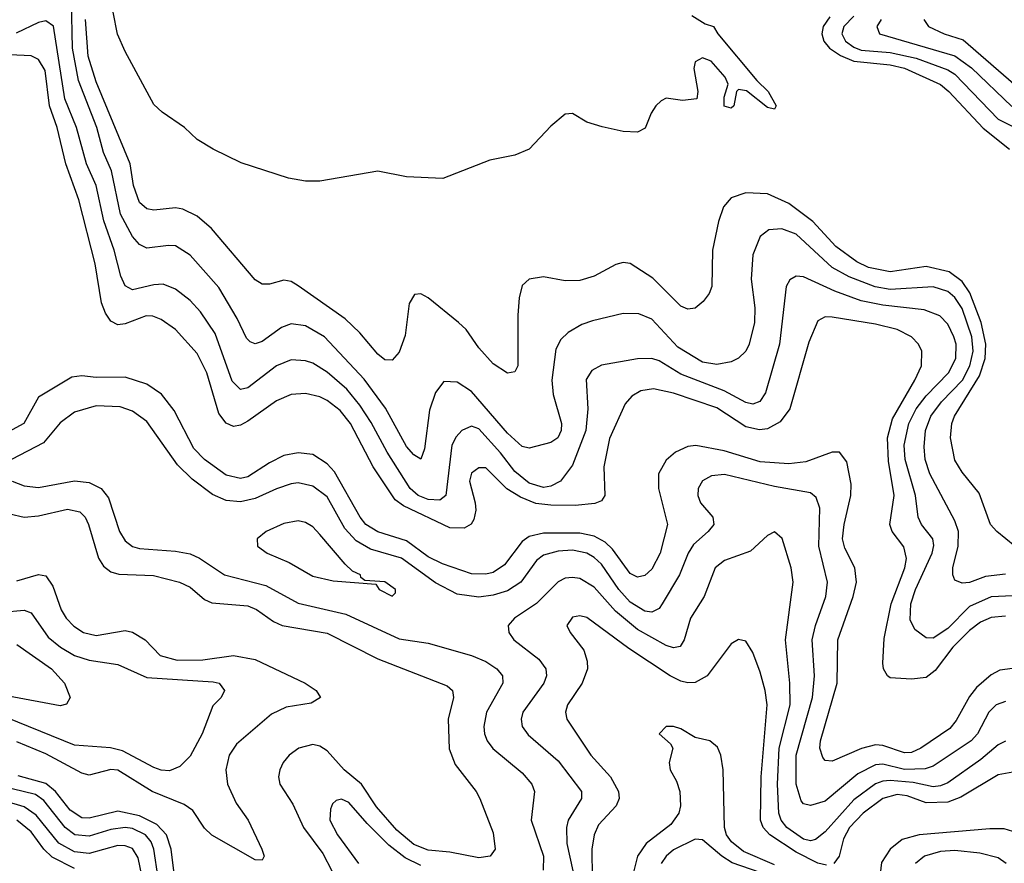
# Model space of a CAD drawing. Header units: inches. Extents: x 990535 to 1117859, y 769386 to 892122.
# Tile 555 of 656: x 1075078 to 1077807, y 836671 to 839009. Entities that reach past the tile are written whole.
import ezdxf

# ---------------------------------------------------------------- set-up
doc = ezdxf.new("R2010")
doc.units = ezdxf.units.IN
doc.header["$MEASUREMENT"] = 0
doc.layers.add('B0873', color=7, linetype='Continuous')

msp = doc.modelspace()

# ---------------------------------------------------------------- linework, layer by layer
at = {"layer": 'B0873', "color": 5}
for points, elevation in [([(1077810, 837472.2), (1077754.5, 837465.5), (1077710, 837449.5), (1077690, 837446.9), (1077670, 837455.1), (1077664.1, 837470), (1077663.7, 837490), (1077678.6, 837550), (1077679.8, 837590), (1077670, 837619.8), (1077600.3, 837750), (1077587.8, 837790), (1077584.7, 837824.7), (1077588.6, 837870), (1077603.6, 837910), (1077633, 837950), (1077690.6, 838010), (1077711.6, 838050), (1077720.6, 838090), (1077717.1, 838130), (1077690, 838208.9), (1077670, 838238.7), (1077650, 838255.7), (1077610, 838269), (1077490, 838261.3), (1077448.5, 838268.5), (1077376.5, 838296.5), (1077330, 838322.5), (1077230, 838414.7), (1077190, 838429.3), (1077153.8, 838426.2), (1077130, 838408.4), (1077110, 838357), (1077105.1, 838290), (1077115.3, 838210), (1077114.8, 838170), (1077100.1, 838110), (1077090, 838089.9), (1077070, 838070.5), (1077050, 838061), (1077010, 838053.2), (1076970, 838059.6), (1076901.7, 838101.7), (1076830, 838178.8), (1076794, 838194), (1076750, 838195), (1076665.2, 838174.8), (1076635.6, 838164.4), (1076598.2, 838141.8), (1076577.7, 838122.3), (1076563.7, 838096.3), (1076552.9, 838010), (1076556.2, 837970), (1076579.5, 837890), (1076578.1, 837870), (1076569.3, 837850), (1076550, 837837.2), (1076490, 837821.3), (1076470, 837826.2), (1076430, 837863.1), (1076330, 837978.8), (1076290, 838004.7), (1076253.6, 838006.4), (1076230, 837975.4), (1076213.5, 837926.5), (1076200.2, 837819.8), (1076190, 837791.1), (1076170, 837802.5), (1076150, 837826), (1076092.1, 837932.1), (1076032.8, 838012.8), (1075923, 838130), (1075870, 838160.6), (1075830, 838166.3), (1075803.7, 838156.3), (1075750, 838116.9), (1075730, 838110.6), (1075716.1, 838116.1), (1075706.2, 838126.2), (1075680.9, 838180.9), (1075630, 838266.5), (1075550, 838356.1), (1075510, 838382), (1075490, 838383.4), (1075430, 838375.5), (1075410, 838386.4), (1075390, 838408.6), (1075357.4, 838470), (1075332, 838590), (1075310, 838640.7), (1075291.6, 838710), (1075240.7, 838840.7), (1075224.2, 838930), (1075221.2, 839061.2)], 2640), ([(1077830, 837412.2), (1077770, 837409.1), (1077710, 837382.2), (1077650, 837321.9), (1077610, 837294.8), (1077590, 837295.6), (1077558.5, 837318.5), (1077545.7, 837345.7), (1077548, 837390), (1077560.9, 837430), (1077607.2, 837530), (1077611.6, 837551.6), (1077609, 837570), (1077577.5, 837610), (1077567.7, 837630), (1077560.4, 837690), (1077532.2, 837790), (1077529.7, 837830), (1077542.2, 837890), (1077562.4, 837930), (1077590, 837966.2), (1077651.9, 838030), (1077672.4, 838070), (1077673.3, 838110), (1077666.8, 838130), (1077650, 838164.7), (1077628.3, 838188.3), (1077584.8, 838204.8), (1077470, 838217.4), (1077409.7, 838229.7), (1077336.8, 838256.8), (1077250, 838296.7), (1077230, 838298.1), (1077211.9, 838288.1), (1077202.2, 838270), (1077183.8, 838110), (1077144.8, 837975.2), (1077129.1, 837950.9), (1077110, 837943.2), (1077090, 837948.2), (1077030, 837980.2), (1076910, 838026.7), (1076850, 838063.9), (1076830, 838070.4), (1076790, 838068.6), (1076690, 838051.8), (1076663.3, 838036.7), (1076648.3, 838011.7), (1076652.1, 837930), (1076647, 837870), (1076610, 837774.7), (1076577, 837730), (1076550, 837716.3), (1076530, 837712.6), (1076490, 837724.1), (1076450, 837756.4), (1076410, 837808.9), (1076350, 837875.4), (1076330, 837882.3), (1076303, 837870), (1076287.1, 837852.9), (1076275.9, 837830), (1076258.6, 837690), (1076242.3, 837677.7), (1076210, 837679.4), (1076182.2, 837690), (1076159.9, 837710), (1076096, 837810), (1076052.3, 837892.3), (1076020.7, 837940.7), (1075984.8, 837984.8), (1075930, 838032.4), (1075890, 838056.7), (1075870, 838063.7), (1075830, 838065.9), (1075790, 838049.9), (1075710, 837988.7), (1075690, 837984.1), (1075666.9, 838006.9), (1075619.2, 838139.2), (1075579.1, 838199.1), (1075550, 838231.1), (1075510, 838262.1), (1075475.8, 838275.7), (1075450, 838274.6), (1075390, 838259.9), (1075370, 838271.6), (1075358.1, 838298.1), (1075339.5, 838370), (1075311.2, 838451.2), (1075289.3, 838550), (1075262.6, 838610), (1075235.6, 838710), (1075202.7, 838790), (1075171, 838991), (1075150, 839006.1), (1075130, 839001.2), (1075068, 838972)], 2660), ([(1077836.3, 837550), (1077786.2, 837590), (1077769, 837610), (1077736.7, 837696.7), (1077690, 837755.3), (1077670, 837788.5), (1077657.9, 837850), (1077661.4, 837890), (1077669.2, 837910), (1077738.1, 838021.9), (1077753.5, 838070), (1077755.7, 838110), (1077742.8, 838170), (1077711.6, 838251.6), (1077690, 838283.5), (1077653.8, 838310), (1077590, 838324.7), (1077490, 838310.6), (1077430, 838322.3), (1077398, 838338), (1077340.2, 838380.2), (1077275.8, 838450), (1077210, 838499.8), (1077150, 838526.3), (1077090, 838529.4), (1077050, 838514.9), (1077028.1, 838490), (1077014.8, 838450), (1076998, 838370), (1076996.5, 838270), (1076989.1, 838250), (1076972.1, 838227.9), (1076950, 838209.8), (1076930, 838206.8), (1076910, 838215), (1076832.5, 838292.5), (1076770, 838333.5), (1076750, 838335.8), (1076730, 838330.8), (1076670, 838298.2), (1076630, 838286), (1076590, 838285.3), (1076530, 838296), (1076490.2, 838289.8), (1076470, 838272), (1076462.1, 838237.9), (1076458, 838190), (1076458.4, 838050), (1076450, 838033.3), (1076430, 838029.7), (1076390, 838055.3), (1076350, 838099.8), (1076315, 838150), (1076294, 838170), (1076210, 838238.3), (1076190, 838249.6), (1076172.3, 838247.7), (1076157.6, 838222.4), (1076146.4, 838133.6), (1076130, 838087.3), (1076110, 838065.1), (1076090, 838066.2), (1076070, 838081.8), (1076020.7, 838140.7), (1075979.6, 838179.6), (1075850, 838271.7), (1075830, 838283.2), (1075810, 838286.8), (1075770, 838275.8), (1075750, 838276.4), (1075730, 838287.6), (1075609.3, 838430), (1075570, 838464.5), (1075530, 838484.1), (1075510, 838487.6), (1075450, 838481.4), (1075430, 838485), (1075410, 838502.7), (1075393.3, 838550), (1075384, 838610), (1075290, 838836.5), (1075267.9, 838907.9), (1075259.8, 839010)], 2620), ([(1076940.9, 839020.9), (1076977.9, 838997.9), (1077000.4, 838990), (1077012.4, 838970), (1077120.9, 838840.9), (1077152, 838810), (1077174.9, 838770), (1077170, 838761.2), (1077150, 838765.6), (1077091.8, 838811.8), (1077070, 838815.3), (1077064.7, 838810), (1077057.3, 838770), (1077050, 838763.7), (1077030, 838769), (1077030, 838794), (1077041.2, 838830), (1077033.2, 838850), (1076994.4, 838894.4), (1076970, 838903.6), (1076950, 838892.7), (1076946.1, 838873.9), (1076957.8, 838810), (1076954.4, 838790), (1076914.9, 838785.1), (1076870, 838791.4), (1076855.9, 838784.1), (1076840.6, 838770), (1076828.2, 838750), (1076811.5, 838708.5), (1076790, 838697.6), (1076750, 838699.6), (1076692.5, 838712.5), (1076650, 838725.2), (1076610, 838749.4), (1076590, 838747), (1076550, 838714), (1076490, 838649.8), (1076450, 838634), (1076380.4, 838619.6), (1076251, 838569), (1076150, 838573.3), (1076070.4, 838589.6), (1075910, 838561.1), (1075870, 838561.7), (1075822.9, 838570), (1075692, 838612), (1075614, 838650), (1075570, 838676.9), (1075534.5, 838710), (1075472.5, 838752.5), (1075450, 838774.4), (1075370, 838920.8), (1075349.2, 838969.2), (1075336.8, 839030)], 2580), ([(1077322.8, 839017.2), (1077304.3, 838990), (1077301.2, 838970), (1077306.3, 838950), (1077322, 838930), (1077352.7, 838910), (1077390, 838894), (1077490, 838884.1), (1077530, 838875.1), (1077629.7, 838829.7), (1077653.5, 838810), (1077748.2, 838708.2), (1077821.2, 838650)], 2620), ([(1077390, 839018.8), (1077362.3, 838990), (1077356.2, 838970), (1077366.3, 838950), (1077390, 838932.7), (1077410, 838924.8), (1077490, 838918), (1077562.2, 838902.2), (1077650, 838870.3), (1077670, 838857.9), (1077790, 838733.6), (1077870, 838693.4)], 2640), ([(1077465.5, 839010), (1077453.7, 838990), (1077460.6, 838970), (1077670, 838909.3), (1077715.9, 838875.9), (1077828.1, 838768.1)], 2660), ([(1077584, 839010), (1077596.3, 838990), (1077640.2, 838970), (1077693.1, 838953.1), (1077853.8, 838813.8), (1077890, 838793.5), (1077950, 838770), (1077973.1, 838753.1), (1078006.8, 838710), (1078020.3, 838680.3), (1078032.9, 838630), (1078050, 838608.7), (1078090, 838597.4), (1078173.5, 838593.5), (1078310, 838613.7), (1078365.5, 838630), (1078423.1, 838656.9), (1078465, 838695), (1078530.7, 838790), (1078558.2, 838850), (1078559.5, 838890), (1078518.5, 839018.5)], 2680), ([(1077810, 837355.8), (1077770, 837352), (1077740.6, 837339.4), (1077710, 837316.2), (1077664.2, 837270), (1077615.3, 837204.7), (1077590, 837185.7), (1077550, 837180.7), (1077490, 837184.5), (1077483.1, 837190), (1077472.4, 837210), (1077470, 837225.2), (1077473.6, 837293.6), (1077493.1, 837390), (1077531.4, 837490), (1077535.9, 837515.9), (1077528.2, 837548.2), (1077495.6, 837590), (1077489.9, 837610), (1077501.7, 837690), (1077485.6, 837785.6), (1077482.7, 837850), (1077497, 837903), (1077558.8, 838010), (1077576.9, 838050), (1077578.1, 838090), (1077569.1, 838110), (1077549.8, 838130), (1077510.2, 838150.2), (1077450, 838165.1), (1077330, 838184.9), (1077310, 838185.4), (1077290, 838174.8), (1077264.9, 838115.1), (1077212.3, 837930), (1077185.6, 837894.4), (1077150, 837874.8), (1077128.2, 837871.8), (1077090, 837880.2), (1077010, 837933.1), (1076890, 837973.8), (1076834.3, 837985.7), (1076799.4, 837980.6), (1076774.2, 837965.8), (1076755.7, 837944.3), (1076712.2, 837847.8), (1076696.5, 837770), (1076699.3, 837690), (1076690, 837675.1), (1076672, 837668), (1076617.6, 837662.4), (1076550, 837663.1), (1076508.5, 837668.5), (1076466, 837686), (1076428.4, 837708.4), (1076370, 837767.1), (1076350, 837766.9), (1076330, 837752.2), (1076324.4, 837730), (1076340.6, 837670), (1076342.4, 837650), (1076336.1, 837623.9), (1076329.1, 837610.9), (1076310, 837599.3), (1076270, 837600.9), (1076141.2, 837661.2), (1076118.1, 837678.1), (1076057.2, 837770), (1075994.2, 837890), (1075965.6, 837925.6), (1075930, 837953.8), (1075910, 837963.5), (1075870, 837973.4), (1075830, 837970.4), (1075790, 837953), (1075710, 837895.9), (1075690, 837885.1), (1075670, 837881.8), (1075650, 837890.4), (1075630, 837917.7), (1075596.1, 838030), (1075570, 838084.1), (1075510, 838150.5), (1075470, 838177.8), (1075446.9, 838186.9), (1075428.7, 838188.7), (1075370, 838165.8), (1075350, 838163.4), (1075330, 838173.5), (1075315.5, 838195.5), (1075304.6, 838224.6), (1075287.2, 838332.8), (1075241.3, 838510), (1075205.3, 838610), (1075181.2, 838710), (1075160, 838770), (1075147.9, 838867.9), (1075130, 838898.5), (1075109.1, 838909.1), (1074970, 838915.3)], 2680), ([(1077829.3, 837210.7), (1077794.1, 837205.9), (1077770, 837193.4), (1077730, 837157.7), (1077710, 837133.2), (1077673.2, 837066.8), (1077655.6, 837044.4), (1077575.9, 836990), (1077550, 836978.2), (1077530, 836976.6), (1077470, 836996.9), (1077450, 836999), (1077410.7, 836989.3), (1077330, 836953.4), (1077310, 836955.9), (1077303.7, 836963.7), (1077295.7, 836990), (1077297.2, 837010), (1077343.4, 837170), (1077345.2, 837290), (1077388.1, 837410), (1077397.3, 837450), (1077392.3, 837490), (1077364.6, 837544.6), (1077358.6, 837570), (1077362.7, 837610), (1077381.2, 837690), (1077381.9, 837721.9), (1077370, 837784), (1077350, 837810.8), (1077330, 837809.9), (1077256.8, 837783.2), (1077210, 837777.7), (1077130, 837783.4), (1077030, 837814.3), (1076951.5, 837828.5), (1076930, 837826.1), (1076895.4, 837810), (1076870, 837788.2), (1076848.6, 837750), (1076847.9, 837710), (1076873.1, 837610), (1076853, 837530), (1076830, 837485.9), (1076810, 837468.5), (1076790, 837463.6), (1076770, 837474.2), (1076721.3, 837541.3), (1076700.8, 837560.8), (1076670, 837577.9), (1076630, 837585.8), (1076530, 837586), (1076490, 837576.7), (1076470, 837562.4), (1076421.9, 837498.1), (1076390, 837477.2), (1076370, 837471.7), (1076330, 837473.1), (1076250, 837500.4), (1076210, 837520.2), (1076150, 837564.5), (1076070, 837589.1), (1076037, 837610), (1076021, 837630), (1075950, 837756.1), (1075930, 837778.3), (1075890, 837804), (1075850, 837808.3), (1075810, 837800.7), (1075770, 837781.2), (1075710, 837742), (1075690, 837737.8), (1075650, 837746.3), (1075590.3, 837790), (1075560.2, 837820.2), (1075505.7, 837925.7), (1075471, 837971), (1075430, 837999.2), (1075370, 838018.6), (1075290, 838016.9), (1075250, 838021.9), (1075222, 838018), (1075130, 837962.4), (1075089.5, 837890), (1075025, 837855)], 2720), ([(1077810, 837119.6), (1077783.8, 837110), (1077763.9, 837090), (1077732.3, 837030), (1077715.3, 837010), (1077610, 836939.6), (1077587.1, 836932.9), (1077530, 836930.6), (1077470, 836945.1), (1077450, 836943.5), (1077401.3, 836918.7), (1077310, 836843.1), (1077270, 836830.9), (1077250, 836835.9), (1077243.5, 836843.5), (1077230.2, 836890.2), (1077229.7, 836970), (1077274.9, 837130), (1077280.4, 837190), (1077274.7, 837290), (1077283.6, 837330), (1077312.4, 837410), (1077317.1, 837450), (1077292.7, 837550), (1077295.3, 837655.3), (1077285, 837685), (1077270, 837697.2), (1077170, 837714.8), (1077031.2, 837748.8), (1076995, 837745), (1076970, 837730.6), (1076958.7, 837710), (1076957, 837690), (1076965.1, 837670), (1076999.2, 837630), (1077001.6, 837610), (1076986, 837590), (1076945.8, 837554.2), (1076930.9, 837530), (1076906.5, 837470), (1076858.9, 837390), (1076850, 837377.2), (1076830, 837366.6), (1076810, 837369.3), (1076770, 837394.6), (1076738.6, 837430), (1076690, 837499.5), (1076670, 837518.3), (1076650, 837530.6), (1076610, 837539.1), (1076570, 837536.1), (1076530, 837524.5), (1076510, 837509.9), (1076466.9, 837450), (1076430, 837426.2), (1076390, 837414.1), (1076350, 837408.6), (1076290, 837417), (1076230, 837448), (1076136.1, 837516.1), (1076050, 837541.8), (1076010, 837564.8), (1075979.2, 837599.2), (1075930, 837686.3), (1075890, 837716.4), (1075850, 837724.9), (1075830, 837722.1), (1075790, 837709.1), (1075730, 837681.5), (1075690, 837673), (1075650, 837676.7), (1075612.6, 837692.6), (1075555.8, 837735.8), (1075515.4, 837775.4), (1075430, 837895.4), (1075390, 837924.3), (1075356.1, 837936.1), (1075290, 837938.4), (1075230, 837921), (1075190, 837891.3), (1075143.7, 837836.3), (1075055.4, 837790)], 2740), ([(1075057.3, 837730), (1075090, 837716.8), (1075130, 837712.5), (1075230, 837730.9), (1075270, 837726.1), (1075303.2, 837710), (1075323.5, 837683.5), (1075354.6, 837590), (1075370, 837565), (1075390, 837549.1), (1075410, 837543.1), (1075510, 837536.3), (1075550, 837528.2), (1075576.3, 837516.3), (1075645, 837470), (1075760.3, 837440.3), (1075850, 837391.7), (1075981.4, 837361.4), (1076130, 837293), (1076210, 837280.9), (1076330, 837246.8), (1076370.1, 837230.1), (1076400.2, 837210), (1076416.1, 837190), (1076416.8, 837170), (1076372, 837090), (1076363.8, 837050), (1076366, 837030), (1076373.5, 837010), (1076388.7, 836988.7), (1076470, 836921.9), (1076497.7, 836890), (1076504.4, 836870), (1076495.5, 836790), (1076529.6, 836690), (1076528.8, 836651.2)], 2740), ([(1075050, 837639.1), (1075090, 837630.1), (1075130, 837634.2), (1075210, 837652.7), (1075244.5, 837644.5), (1075258.9, 837630), (1075268.1, 837610), (1075296.3, 837516.3), (1075310, 837494.3), (1075330, 837478.9), (1075352.5, 837472.5), (1075448.2, 837468.2), (1075520.3, 837450), (1075550, 837436.4), (1075590, 837402), (1075610, 837392.3), (1075710, 837384.1), (1075734.1, 837374.1), (1075781, 837341), (1075805, 837330), (1075930, 837308.3), (1076070, 837237.8), (1076262.9, 837162.9), (1076277.1, 837150), (1076279.8, 837130), (1076265.7, 837070), (1076267.8, 836987.8), (1076284.9, 836944.9), (1076342.9, 836870), (1076352.9, 836850), (1076390, 836755.5), (1076395.9, 836710), (1076381.8, 836690), (1076350, 836686), (1076270, 836701.6), (1076210, 836707.1), (1076170, 836723.2), (1076122.9, 836762.9), (1076066.8, 836826.8), (1076025.3, 836890), (1075977.4, 836930), (1075930, 836982.6), (1075910, 836995.4), (1075890, 837000.3), (1075851, 836990), (1075825, 836970), (1075808.2, 836950), (1075798.5, 836930), (1075795.4, 836910), (1075798.9, 836890), (1075834.4, 836834.4), (1075864.3, 836770), (1075917.7, 836697.7), (1075943.3, 836650)], 2720), ([(1077810, 837009.4), (1077790, 836999.5), (1077741.8, 836958.2), (1077650, 836893.8), (1077630, 836885.2), (1077610, 836882.6), (1077554.3, 836894.3), (1077490, 836899.9), (1077470, 836898.5), (1077450, 836890.5), (1077390, 836847), (1077310, 836758.3), (1077283.8, 836736.2), (1077270, 836733.1), (1077250, 836737.7), (1077203.6, 836770), (1077188.7, 836790), (1077182, 836810), (1077178.4, 836890), (1077183.2, 836990), (1077212.9, 837110), (1077212.3, 837170), (1077199.9, 837290), (1077221.2, 837450), (1077216.1, 837490), (1077191.3, 837571.3), (1077170, 837589.6), (1077150, 837579.7), (1077103.8, 837536.2), (1077031.5, 837510), (1077005.8, 837490), (1076975, 837410), (1076936.6, 837350), (1076919.5, 837290), (1076908.2, 837271.8), (1076890, 837267.5), (1076870, 837274.5), (1076790, 837319.2), (1076729.4, 837369.4), (1076670, 837436.2), (1076630, 837459.9), (1076610, 837463.2), (1076590, 837460.7), (1076570, 837451.1), (1076510, 837390.9), (1076449.1, 837350), (1076432.1, 837330), (1076433.7, 837310), (1076447.7, 837290), (1076516.4, 837236.4), (1076536.4, 837210), (1076538.1, 837190), (1076530.1, 837170), (1076472.3, 837090), (1076467.3, 837070), (1076470.8, 837050), (1076487, 837027), (1076570, 836955.1), (1076635, 836870), (1076634.6, 836850), (1076598, 836790), (1076593, 836770), (1076594.6, 836725.4), (1076610.9, 836650)], 2760), ([(1075070, 837453.3), (1075130, 837471.5), (1075150, 837467.5), (1075170, 837439.2), (1075193.1, 837373.1), (1075206.8, 837350), (1075228, 837328), (1075254.2, 837310), (1075290, 837301.8), (1075370, 837315.7), (1075390, 837311.7), (1075425.2, 837290), (1075467, 837247), (1075514.1, 837234.1), (1075585, 837235), (1075670, 837246.3), (1075730, 837235.6), (1075869.2, 837170), (1075899.2, 837150), (1075911.5, 837130), (1075885.3, 837114.7), (1075816.5, 837103.5), (1075775.7, 837084.3), (1075678.9, 837001.1), (1075658, 836970), (1075649.4, 836930), (1075653.5, 836890), (1075677.5, 836837.5), (1075711.2, 836790), (1075748.9, 836710), (1075754.9, 836690), (1075750, 836679.5), (1075730, 836680.4), (1075610, 836749.1), (1075590, 836768.3), (1075557.2, 836817.2), (1075533.9, 836833.9), (1075444.6, 836870), (1075350, 836928.7), (1075330, 836930.6), (1075270, 836914.7), (1075250, 836920.1), (1075150, 836973.7), (1075070, 837007.7)], 2680), ([(1075030, 837367.1), (1075090, 837372.4), (1075110, 837364.7), (1075157.1, 837297.1), (1075191.2, 837270), (1075230, 837247.1), (1075270, 837233.4), (1075350, 837222.1), (1075430, 837185.5), (1075614, 837174), (1075630.4, 837170), (1075645.7, 837150), (1075636, 837130), (1075613, 837107), (1075583.6, 837030), (1075550, 836967.6), (1075521.3, 836938.7), (1075492.9, 836927.2), (1075470, 836928.8), (1075450, 836936), (1075362.6, 836982.6), (1075329.7, 836990.3), (1075230, 836998.3), (1075008, 837088)], 2660), ([(1077314.2, 836665.9), (1077290, 836671.5), (1077230, 836701.1), (1077157.1, 836750), (1077138.9, 836770), (1077131, 836790), (1077132.9, 836910), (1077149.6, 837110), (1077144, 837150), (1077130, 837200.5), (1077110, 837255.1), (1077090, 837286), (1077070, 837291.2), (1077050, 837278.9), (1076982.8, 837190), (1076950, 837172.1), (1076930, 837170.8), (1076910, 837175.1), (1076881.1, 837190), (1076765.8, 837265.8), (1076650, 837351.8), (1076630, 837356.8), (1076610, 837352.5), (1076594, 837330), (1076603.2, 837310), (1076641.1, 837261.1), (1076650.6, 837230.6), (1076651.9, 837210), (1076636.8, 837170), (1076595.8, 837110), (1076590.8, 837090), (1076594.3, 837070), (1076660.6, 836970), (1076715.7, 836910), (1076737.3, 836870), (1076739.6, 836850), (1076730.7, 836830), (1076682.3, 836777.7), (1076669.7, 836750), (1076663.1, 836710), (1076664.5, 836630)], 2780), ([(1075070, 837276.8), (1075165.6, 837210), (1075202.2, 837170), (1075217.4, 837130), (1075207.9, 837112.1), (1075190, 837107), (1074917.7, 837157.7)], 2640), ([(1077170, 836666.1), (1077083.5, 836703.5), (1077050.3, 836730), (1077037.2, 836750), (1077031, 836770), (1077027.5, 836930), (1077021.3, 836970), (1077012.3, 836992.3), (1076990.3, 837010.3), (1076950, 837019.8), (1076910, 837043.5), (1076890, 837049.7), (1076870, 837049.6), (1076850.4, 837030), (1076881.6, 837001.6), (1076887.8, 836990), (1076877.7, 836950), (1076880.5, 836930), (1076898.6, 836898.6), (1076907.8, 836870), (1076909.3, 836830), (1076904.6, 836810), (1076882.1, 836777.8), (1076814.6, 836725.4), (1076790.1, 836690), (1076755.3, 836550)], 2820), ([(1075505.1, 836650), (1075497.3, 836710), (1075484.3, 836750), (1075457.8, 836777.8), (1075410, 836802.2), (1075350, 836815.4), (1075270, 836795.6), (1075250, 836797.1), (1075217.8, 836817.8), (1075177.3, 836870), (1075150, 836892.1), (1075073.5, 836913.5)], 2720), ([(1077830, 836923.2), (1077790, 836915.8), (1077686.2, 836853.8), (1077650, 836840.5), (1077590, 836838.5), (1077537.5, 836857.5), (1077510, 836861.1), (1077470.1, 836850), (1077415.9, 836810), (1077377.9, 836770), (1077361.5, 836738.5), (1077349.1, 836690.9), (1077334.7, 836670)], 2780), ([(1075461.4, 836630), (1075449.5, 836710), (1075442.4, 836730), (1075426.4, 836750), (1075390, 836767.3), (1075370, 836770), (1075330, 836764.7), (1075270, 836745.7), (1075230.8, 836750), (1075203.7, 836770), (1075144.9, 836844.9), (1075121.1, 836861.1), (1075056.8, 836876.8)], 2740), ([(1075421.7, 836610), (1075405.9, 836685.9), (1075390, 836711.6), (1075370, 836719.4), (1075350, 836719.7), (1075270, 836698.3), (1075230, 836702.7), (1075186.3, 836726.3), (1075123.8, 836803.8), (1075090, 836827.6), (1074950, 836868.8)], 2760), ([(1076190, 836664.3), (1076145.9, 836685.9), (1076100.6, 836720.6), (1076040.6, 836780.6), (1075990, 836839.1), (1075970, 836848.9), (1075954.8, 836845.2), (1075944.7, 836835.3), (1075939.1, 836820.9), (1075937.6, 836790), (1075958.2, 836750), (1076016.6, 836670)], 2740), ([(1075230, 836656.5), (1075167.4, 836687.4), (1075144.9, 836710), (1075110, 836758.2), (1075070, 836790.2)], 2780), ([(1077830, 836759), (1077806, 836766), (1077766.3, 836766.3), (1077570.4, 836750), (1077523.7, 836736.3), (1077490.1, 836709.9), (1077466.7, 836673.2), (1077454.1, 836570)], 2820), ([(1077130, 836645.4), (1077052.2, 836672.2), (1077024, 836690), (1076970, 836735.3), (1076950, 836737.5), (1076890, 836707.8), (1076869.2, 836690), (1076856.1, 836670)], 2840), ([(1077812.4, 836670), (1077790, 836686.1), (1077739, 836699), (1077670, 836705.9), (1077630, 836703.4), (1077585.5, 836690), (1077560.3, 836670)], 2840)]:
    msp.add_lwpolyline(points, dxfattribs=dict(at, elevation=elevation))
at = {"layer": 'B0873', "color": 5, "elevation": 2760}
msp.add_lwpolyline([(1075850, 837619.9), (1075810, 837612.6), (1075761.3, 837590), (1075735.8, 837570), (1075737, 837550), (1075763.7, 837530), (1075824.3, 837504.3), (1075890, 837466.3), (1075946.7, 837453.3), (1076064.5, 837444.5), (1076074, 837430), (1076110, 837410.8), (1076119.6, 837420.4), (1076119.6, 837430), (1076090, 837450.6), (1076034.5, 837454.5), (1076023.2, 837463.2), (1076022.7, 837470), (1076000.5, 837480.5), (1075980, 837500), (1075910, 837582.4), (1075890, 837603.4), (1075870, 837615.8)], close=True, dxfattribs=at)

doc.saveas('drawing.dxf')
